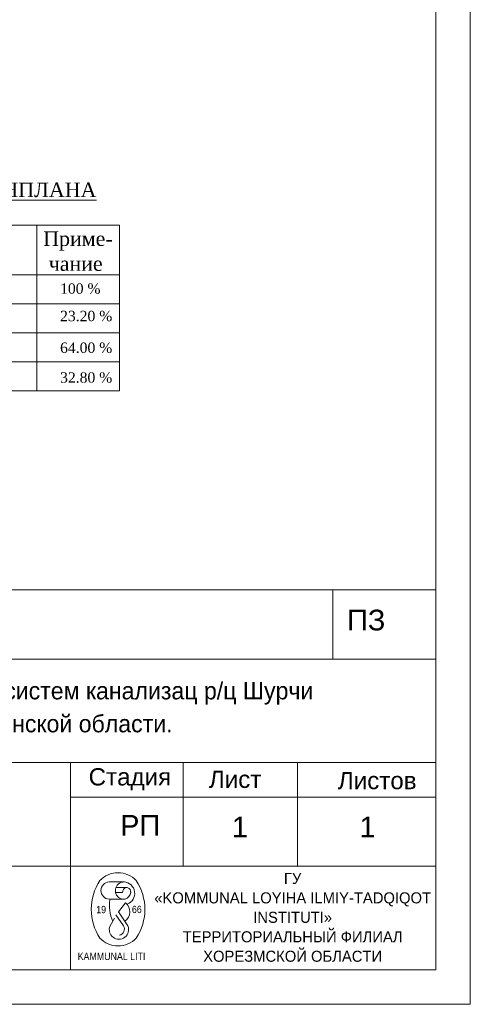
# Model space of a CAD drawing. Header units: millimetres. Extents: x 918404 to 1362154, y 4120617 to 4364104.
# Tile 365 of 649: x 1080394 to 1086915, y 4335586 to 4349845. Entities that reach past the tile are written whole.
import ezdxf

# ---------------------------------------------------------------- set-up
doc = ezdxf.new("R2010")
doc.units = ezdxf.units.MM
doc.header["$MEASUREMENT"] = 0
for name, color, linetype, lineweight in [('0_Ном._пера__7', 7, 'Continuous', 18), ('DIMS_Ном._пера__142', 142, 'Continuous', 18), ('Lines_Ном._пера__7', 7, 'Continuous', 18), ('Text blocks_Ном._пера__1_Ном._пера__7', 7, 'Continuous', 18), ('Text blocks_Ном._пера__7', 7, 'Continuous', 18), ('Элемент модели - Зона_Ном._пера__142', 142, 'Continuous', 18)]:
    doc.layers.add(name, color=color, linetype=linetype, lineweight=lineweight)
doc.styles.add('СГЕНЕРИР_СТИЛЬ_1', font='arial.ttf')
doc.styles.add('СГЕНЕРИР_СТИЛЬ_11', font='times.ttf')
doc.styles.add('СГЕНЕРИР_СТИЛЬ_12', font='txt')
doc.styles.add('СГЕНЕРИР_СТИЛЬ_13', font='txt')
doc.styles.add('СГЕНЕРИР_СТИЛЬ_17', font='times.ttf')
doc.styles.add('СГЕНЕРИР_СТИЛЬ_7', font='txt')

msp = doc.modelspace()

# ---------------------------------------------------------------- linework, layer by layer
at = {"layer": '0_Ном._пера__7', "linetype": 'Continuous'}
for p, q in [((1086914.8, 4335585.5), (1086914.8, 4364103.5)), ((1086414.8, 4336085.5), (1086414.8, 4363603.5)), ((1067914.8, 4341585.5), (1086414.8, 4341585.5)), ((1084923.5, 4340585.5), (1084923.5, 4341585.5)), ((1086414.8, 4341585.5), (1086414.8, 4336085.5)), ((1074414.8, 4340585.5), (1086413, 4340585.5)), ((1067914.8, 4339085.5), (1086414.8, 4339085.5)), ((1067914.8, 4339085.5), (1086414.8, 4339085.5)), ((1067914.8, 4339085.5), (1086414.8, 4339085.5)), ((1081130.2, 4339085.5), (1081130.2, 4336085.5)), ((1082761.5, 4339085.5), (1082761.5, 4337585.5)), ((1082761.5, 4339085.5), (1082761.5, 4337585.5)), ((1082761.5, 4339085.5), (1082761.5, 4337585.5)), ((1084414.8, 4339085.5), (1084414.8, 4337585.5)), ((1084414.8, 4339085.5), (1084414.8, 4337585.5)), ((1084414.8, 4339085.5), (1084414.8, 4337585.5)), ((1081130.2, 4338585.5), (1086414.8, 4338585.5)), ((1081414.8, 4338585.5), (1086414.8, 4338585.5)), ((1081414.8, 4338585.5), (1086414.8, 4338585.5)), ((1067914.8, 4337585.5), (1086414.8, 4337585.5)), ((1067914.8, 4337585.5), (1086414.8, 4337585.5)), ((1067914.8, 4337585.5), (1086414.8, 4337585.5)), ((1048153.8, 4336085.5), (1086414.8, 4336085.5)), ((1086414.8, 4336085.5), (1067914.8, 4336085.5)), ((1046653.8, 4335585.5), (1086914.8, 4335585.5))]:
    msp.add_line(p, q, dxfattribs=at)
at = {"layer": 'DIMS_Ном._пера__142', "linetype": 'Continuous'}
for p, q in [((1081689, 4337357.6), (1081910.6, 4337357.6)), ((1081780.7, 4337205.1), (1081883.6, 4337205.1)), ((1081785.4, 4337275.7), (1081947.2, 4337275.7)), ((1081918, 4337108.5), (1081689, 4337108.5)), ((1081925.6, 4337054.7), (1081823.4, 4336926.1)), ((1081786.5, 4336883.1), (1081894.5, 4336721.5)), ((1081823.4, 4336926.1), (1081959.4, 4336720.5)), ((1081701.1, 4336720.5), (1081767.5, 4336831.2))]:
    msp.add_line(p, q, dxfattribs=at)
for centre, radius, start, end in [((1081817.4, 4337131.4), 359.8, 43.12404, 136.87596), ((1082183.8, 4336961.1), 754.3, 146.50543, 213.49457), ((1081694.4, 4337233.1), 124.7, 92.45518, 267.54482), ((1081902.9, 4337232.4), 125.2, 100.59346, 261.89143), ((1081892, 4337191.6), 166.3, 290.31847, 86.426), ((1081451, 4336961.1), 754.3, 326.50543, 33.49457), ((1081882, 4337223.7), 120.7, 287.34234, 353.02649), ((1082208.1, 4337010), 515.9, 169.00242, 205.5846), ((1081823.4, 4336926.1), 164.3, 303.48617, 51.51242), ((1081830.2, 4336666.8), 139.9, 157.41423, 22.58577), ((1081820.1, 4336673.2), 88.7, 281.26005, 32.97288), ((1081817.4, 4336790.8), 359.8, 223.12404, 316.87596)]:
    msp.add_arc(centre, radius, start, end, dxfattribs=at)
msp.add_ellipse((1081942.7, 4337209.1), major_axis=(0, -66.8), ratio=0.8851371, start_param=0.8847406, end_param=4.7722671, dxfattribs=at)
at = {"layer": 'Lines_Ном._пера__7', "linetype": 'Continuous'}
for p, q in [((1072659.2, 4346868), (1081839.2, 4346868)), ((1080639.2, 4346868), (1080639.2, 4344468)), ((1081839.2, 4346868), (1081839.2, 4344468)), ((1072659.2, 4346148), (1081839.2, 4346148)), ((1072659.2, 4345728), (1081839.2, 4345728)), ((1072659.2, 4345308), (1081839.2, 4345308)), ((1072659.2, 4344888), (1081839.2, 4344888)), ((1072659.2, 4344468), (1081839.2, 4344468))]:
    msp.add_line(p, q, dxfattribs=at)

# ---------------------------------------------------------------- texts
at = {"layer": '0_Ном._пера__7', "linetype": 'Continuous', "attachment_point": 7, "style": 'СГЕНЕРИР_СТИЛЬ_1'}
for s, insert, char_height in [('{  ПЗ}', (1084898.3, 4340996), 300), ('{      Стадия}', (1080809.3, 4338682.5), 250), ('{        Лист }', (1082355.9, 4338715.5), 250), ('{        Листов }', (1084222.6, 4338697.4), 250), ('{    РП }', (1081381.4, 4338027.5), 300), ('{1}', (1083464.4, 4338004), 300), ('{1}', (1085310.4, 4338004), 300)]:
    msp.add_mtext(s, dxfattribs=dict(at, insert=insert, char_height=char_height))
at = {"layer": 'Text blocks_Ном._пера__1_Ном._пера__7', "linetype": 'Continuous', "attachment_point": 2}
for s, insert, char_height, width, line_spacing_factor, style in [('{Строительство Развитие систем канализац р/ц Шурчи\\PСурхандарьинской области.}', (1080414.8, 4340251.5), 250, 12000, 1.14449, 'СГЕНЕРИР_СТИЛЬ_7'), ('{ГУ\\P«KOMMUNAL LOYIHA ILMIY-TADQIQOT INSTITUTI»\\PТЕРРИТОРИАЛЬНЫЙ ФИЛИАЛ\\PХОРЕЗМСКОЙ ОБЛАСТИ}', (1084343.8, 4337488.9), 160, 4312.911, 1.056666, 'СГЕНЕРИР_СТИЛЬ_13')]:
    msp.add_mtext(s, dxfattribs=dict(at, insert=insert, char_height=char_height, width=width, line_spacing_factor=line_spacing_factor, style=style))
at = {"layer": 'Text blocks_Ном._пера__7', "linetype": 'Continuous', "attachment_point": 1}
for s, insert, char_height, style in [('{\\LТЕХНИКО-ЭКОНОМИЧЕСКИЕ ПОКАЗАТЕЛИ ГЕНПЛАНА}', (1073003.3, 4347485.1), 210, 'СГЕНЕРИР_СТИЛЬ_17'), ('{100 %}', (1080978, 4346025.7), 150, 'СГЕНЕРИР_СТИЛЬ_11'), ('{23.20 %}', (1080978, 4345628.4), 150, 'СГЕНЕРИР_СТИЛЬ_11'), ('{64.00 %}', (1080978, 4345169.3), 150, 'СГЕНЕРИР_СТИЛЬ_11'), ('{32.80 %}', (1080978, 4344737.8), 150, 'СГЕНЕРИР_СТИЛЬ_11')]:
    msp.add_mtext(s, dxfattribs=dict(at, insert=insert, char_height=char_height, style=style))
at = {"layer": 'Text blocks_Ном._пера__7', "linetype": 'Continuous', "insert": (1080734.4, 4346778.6), "char_height": 210, "attachment_point": 1, "line_spacing_factor": 1.031392, "style": 'СГЕНЕРИР_СТИЛЬ_17'}
msp.add_mtext('{Приме-\\P чание}', dxfattribs=at)
at = {"layer": 'Элемент модели - Зона_Ном._пера__142', "linetype": 'Continuous', "char_height": 106.25, "attachment_point": 1, "style": 'СГЕНЕРИР_СТИЛЬ_12'}
for s, insert in [('{\\W0.900000x;19}', (1081501.4, 4337010.9)), ('{\\W0.900000x;66}', (1082017.3, 4337012.6)), ('{\\W0.900000x;KAMMUNAL LITI}', (1081232.4, 4336333.3))]:
    msp.add_mtext(s, dxfattribs=dict(at, insert=insert))

doc.saveas('drawing.dxf')
